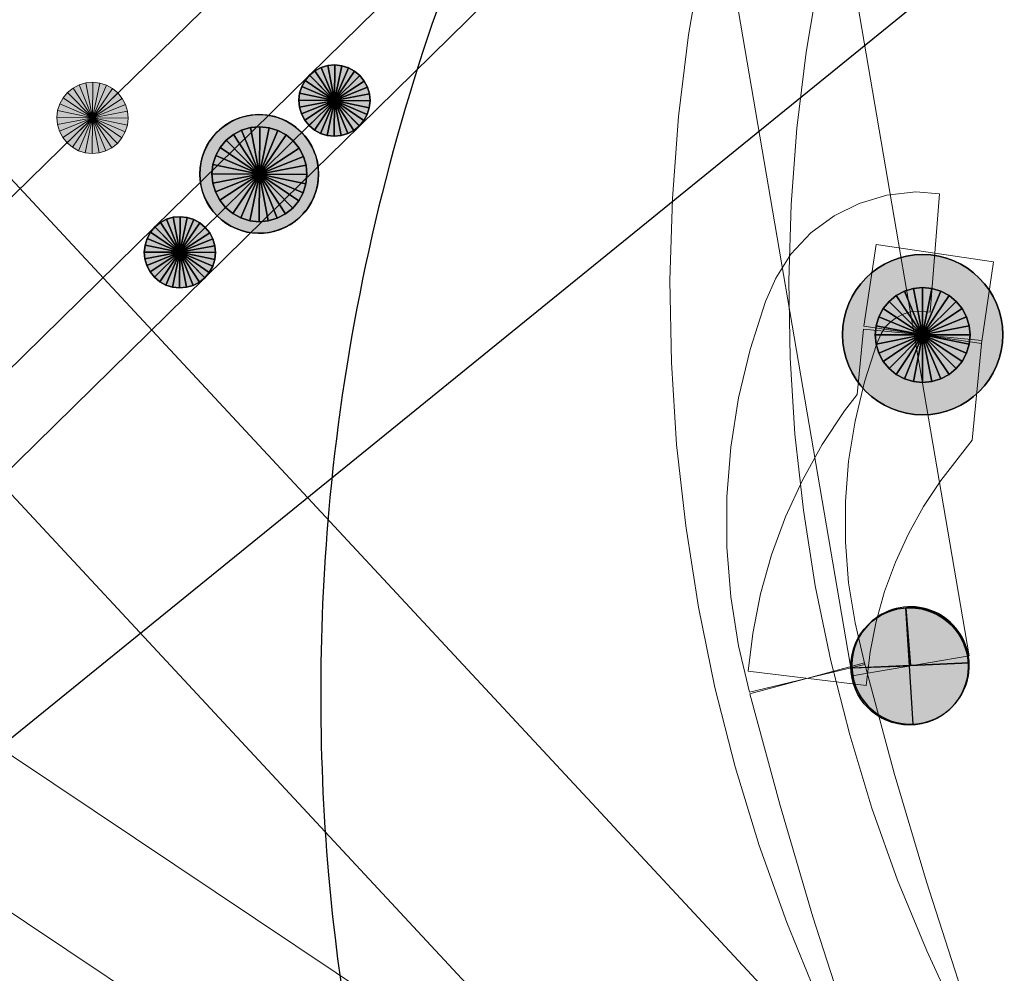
# Model space of a CAD drawing. Header units: metres. Extents: x 2695560 to 2696939, y 1260491 to 1262050.
# Tile 501 of 656: x 2695864.69 to 2695868.83, y 1261129.94 to 1261133.96. Entities that reach past the tile are written whole.
import ezdxf

# ---------------------------------------------------------------- set-up
doc = ezdxf.new("R2010")
doc.units = ezdxf.units.M
doc.linetypes.add('AUSGEZOGEN', pattern=[0])
for name, color, linetype in [('XR$1$AV_Linien (BB)', 7, 'AUSGEZOGEN'), ('XR$1$EW_LK_Bauwerk', 1, 'AUSGEZOGEN'), ('XR$1$EW_LK_Knoten', 1, 'AUSGEZOGEN'), ('XR$1$GA_LK_Siphon', 32, 'AUSGEZOGEN'), ('XR$1$Liegenschaftsgrenzen', 7, 'AUSGEZOGEN'), ('XR$1$PFEW', 255, 'AUSGEZOGEN'), ('XR$1$PFGA', 255, 'AUSGEZOGEN'), ('XR$1$RAEW', 8, 'AUSGEZOGEN')]:
    doc.layers.add(name, color=color, linetype=linetype)
for name, color, linetype, lineweight in [('XR$2$ELE-Flaeche-oberirdisch', 1, 'AUSGEZOGEN', 18), ('XR$2$ELE-LinieFlaeche-genau', 1, 'AUSGEZOGEN', 18), ('XR$2$ELE-Punkt', 1, 'AUSGEZOGEN', 18), ('XR$2$GAS-LinieFlaeche-genau', 12, 'AUSGEZOGEN', 18), ('XR$2$GAS-Punkt', 12, 'AUSGEZOGEN', 18), ('XR$2$KOM-LinieFlaeche-U-genau', 91, 'AUSGEZOGEN', 18), ('XR$2$WAS-Linie-genau', 5, 'AUSGEZOGEN', 18), ('XR$2$WAS-Punkt', 5, 'AUSGEZOGEN', 18)]:
    doc.layers.add(name, color=color, linetype=linetype, lineweight=lineweight)

# ---------------------------------------------------------------- blocks, each defined once
blk = doc.blocks.new('COMPLEXOBJECT_662')
at = {"layer": 'XR$1$AV_Linien (BB)', "color": 7, "linetype": 'AUSGEZOGEN', "transparency": 33554687}
blk.add_arc((5873.6948, 11131.3079), 8.7123, 148.4923, 174.54553, dxfattribs=at)
blk = doc.blocks.new('COMPLEXOBJECT_695')
at = {"layer": 'XR$1$AV_Linien (BB)', "color": 7, "linetype": 'AUSGEZOGEN', "transparency": 33554687}
for centre, radius, start, end in [((5873.7677, 11131.3085), 8.7848, 174.59469, 184.97262), ((5873.6855, 11131.3084), 8.7028, 185.01931, 222.09836)]:
    blk.add_arc(centre, radius, start, end, dxfattribs=at)
blk = doc.blocks.new('BGA15')
at = {"layer": 'XR$1$PFGA', "transparency": 33554687}
blk.add_hatch(color=7, dxfattribs=at).paths.add_polyline_path([(0.5, 0), (0.4898, 0.1006), (0.4595, 0.1972), (0.4104, 0.2856), (0.3445, 0.3624), (0.2645, 0.4243), (0.1737, 0.4689), (0.0757, 0.4942), (-0.0253, 0.4994), (-0.1253, 0.484), (-0.2202, 0.4489), (-0.3061, 0.3954), (-0.3794, 0.3257), (-0.4372, 0.2427), (-0.4771, 0.1497), (-0.4974, 0.0506), (-0.4974, -0.0506), (-0.4771, -0.1497), (-0.4372, -0.2427), (-0.3794, -0.3257), (-0.3061, -0.3954), (-0.2202, -0.4489), (-0.1253, -0.484), (-0.0253, -0.4994), (0.0757, -0.4942), (0.1737, -0.4689), (0.2645, -0.4243), (0.3445, -0.3624), (0.4104, -0.2856), (0.4595, -0.1972), (0.4898, -0.1006)])
at = {"color": 32, "transparency": 33554687}
for start, end in [(91.19481, 268.80519), (268.80519, 91.19481)]:
    blk.add_arc((0, 0), 0.5, start, end, dxfattribs=at)
at = {"layer": 'XR$1$PFGA', "transparency": 33554687}
blk.add_circle((0, 0), 0.5, dxfattribs=at)
blk = doc.blocks.new('BEWLP2597')
at = {"layer": 'XR$1$PFEW', "transparency": 33554687}
blk.add_hatch(color=7, dxfattribs=at).paths.add_polyline_path([(-0.5, 0), (-0.4974, -0.0506), (-0.4898, -0.1006), (-0.4771, -0.1497), (-0.4595, -0.1972), (-0.4372, -0.2427), (-0.4104, -0.2856), (-0.3794, -0.3257), (-0.3445, -0.3624), (-0.3061, -0.3954), (-0.2645, -0.4243), (-0.2202, -0.4489), (-0.1737, -0.4689), (-0.1253, -0.484), (-0.0757, -0.4942), (-0.0253, -0.4994), (0.0253, -0.4994), (0.0757, -0.4942), (0.1253, -0.484), (0.1737, -0.4689), (0.2202, -0.4489), (0.2645, -0.4243), (0.3061, -0.3954), (0.3445, -0.3624), (0.3794, -0.3257), (0.4104, -0.2856), (0.4372, -0.2427), (0.4595, -0.1972), (0.4771, -0.1497), (0.4898, -0.1006), (0.4974, -0.0506), (0.5, 0), (0.4974, 0.0506), (0.4898, 0.1006), (0.4771, 0.1497), (0.4595, 0.1972), (0.4372, 0.2427), (0.4104, 0.2856), (0.3794, 0.3257), (0.3445, 0.3624), (0.3061, 0.3954), (0.2645, 0.4243), (0.2202, 0.4489), (0.1737, 0.4689), (0.1253, 0.484), (0.0757, 0.4942), (0.0253, 0.4994), (-0.0253, 0.4994), (-0.0757, 0.4942), (-0.1253, 0.484), (-0.1737, 0.4689), (-0.2202, 0.4489), (-0.2645, 0.4243), (-0.3061, 0.3954), (-0.3445, 0.3624), (-0.3794, 0.3257), (-0.4104, 0.2856), (-0.4372, 0.2427), (-0.4595, 0.1972), (-0.4771, 0.1497), (-0.4898, 0.1006), (-0.4974, 0.0506)])
at = {"color": 1, "transparency": 33554687}
for start, end in [(90, 180), (0, 90), (180, 270), (270, 0)]:
    blk.add_arc((0, 0), 0.5, start, end, dxfattribs=at)
at = {"layer": 'XR$1$PFEW', "transparency": 33554687}
blk.add_circle((0, 0), 0.5, dxfattribs=at)
blk = doc.blocks.new('BEWLP2561')
at = {"layer": 'XR$1$PFEW', "transparency": 33554687}
blk.add_hatch(color=7, dxfattribs=at).paths.add_polyline_path([(0.4883, -0.0001), (0.4781, 0.1006), (0.4478, 0.1971), (0.3987, 0.2856), (0.3328, 0.3623), (0.2528, 0.4243), (0.162, 0.4688), (0.064, 0.4942), (-0.037, 0.4993), (-0.137, 0.484), (-0.2319, 0.4488), (-0.3177, 0.3953), (-0.3911, 0.3256), (-0.4489, 0.2426), (-0.4888, 0.1496), (-0.5091, 0.0505), (-0.5091, -0.0506), (-0.4888, -0.1497), (-0.4489, -0.2427), (-0.3911, -0.3258), (-0.3177, -0.3955), (-0.2319, -0.449), (-0.137, -0.4841), (-0.037, -0.4994), (0.064, -0.4943), (0.162, -0.4689), (0.2528, -0.4244), (0.3328, -0.3625), (0.3987, -0.2857), (0.4478, -0.1972), (0.4781, -0.1007)])
at = {"layer": 'XR$1$RAEW', "transparency": 33554687}
for points in [[(0.3059, 0.3861), (0.0004, -0.0001), (0.3807, -0.3249), (0.3965, -0.3047), (0.4114, -0.2837), (0.4251, -0.262), (0.4377, -0.2396), (0.4491, -0.2166), (0.4593, -0.193), (0.4683, -0.1689), (0.476, -0.1444), (0.4825, -0.1196), (0.4877, -0.0944), (0.4916, -0.069), (0.4942, -0.0435), (0.4955, -0.0178), (0.4954, 0.0079), (0.494, 0.0335), (0.4914, 0.0591), (0.4874, 0.0845), (0.4821, 0.1096), (0.4755, 0.1344), (0.4677, 0.1589), (0.4586, 0.1829), (0.4483, 0.2064), (0.4367, 0.2294), (0.4241, 0.2518), (0.4103, 0.2734), (0.3954, 0.2944), (0.3794, 0.3145), (0.3625, 0.3338), (0.3445, 0.3522), (0.3257, 0.3696)], [(-0.3245, -0.3803), (-0.0093, 0.0029), (-0.3799, 0.3248), (-0.3959, 0.3051), (-0.4109, 0.2846), (-0.4248, 0.2634), (-0.4376, 0.2416), (-0.4492, 0.2191), (-0.4598, 0.196), (-0.4691, 0.1725), (-0.4773, 0.1485), (-0.4842, 0.1241), (-0.4898, 0.0994), (-0.4943, 0.0744), (-0.4974, 0.0493), (-0.4993, 0.024), (-0.4998, -0.0013), (-0.4991, -0.0266), (-0.4971, -0.0519), (-0.4939, -0.077), (-0.4893, -0.102), (-0.4836, -0.1266), (-0.4765, -0.151), (-0.4683, -0.1749), (-0.4588, -0.1984), (-0.4482, -0.2214), (-0.4364, -0.2439), (-0.4235, -0.2657), (-0.4095, -0.2868), (-0.3944, -0.3072), (-0.3783, -0.3268), (-0.3613, -0.3455), (-0.3433, -0.3634)]]:
    blk.add_hatch(color=1, dxfattribs=at).paths.add_polyline_path(points)
at = {"color": 1, "transparency": 33554687}
for p, q in [((-0.3245, -0.3803), (0.3059, 0.3861)), ((0.3807, -0.3249), (-0.3799, 0.3248))]:
    blk.add_line(p, q, dxfattribs=at)
for start, end in [(91.38095, 268.61905), (268.61905, 91.38095)]:
    blk.add_arc((0.0004, -0.0001), 0.5001, start, end, dxfattribs=at)
at = {"layer": 'XR$1$PFEW', "transparency": 33554687}
blk.add_circle((-0.0117, -0.0001, -0.993), 0.5, dxfattribs=at)
at = {"layer": 'XR$1$RAEW', "color": 1, "transparency": 33554687}
for points in [[(0.3059, 0.3861), (0.0004, -0.0001), (0.3807, -0.3249)], [(-0.3245, -0.3803), (-0.0093, 0.0029), (-0.3799, 0.3248)]]:
    blk.add_lwpolyline(points, dxfattribs=at)
for centre, start, end in [((-0.0044, -0.0059), 320.36586, 51.63478), ((0.0002, -0.0001), 139.48209, 229.51105)]:
    blk.add_arc(centre, 0.5, start, end, dxfattribs=at)
blk = doc.blocks.new('GAS-SIPHON')
at = {"layer": 'XR$2$GAS-Punkt', "linetype": 'AUSGEZOGEN', "lineweight": 25, "transparency": 33554687}
for p, q in [((0, 200, 2500), (0, 350, 2500)), ((0, -200, 2500), (0, -350, 2500))]:
    blk.add_line(p, q, dxfattribs=at)
for points in [[(-111.1, 166.3, 2500), (0, 0, 2500), (-141.4, 141.4, 2500)], [(-111.1, 166.3), (0, 0), (-141.4, 141.4)], [(-111.1, 166.3, 2500), (-111.1, 166.3), (-141.4, 141.4), (-141.4, 141.4, 2500)], [(-76.5, 184.8, 2500), (0, 0, 2500), (-111.1, 166.3, 2500)], [(-76.5, 184.8), (0, 0), (-111.1, 166.3)], [(-76.5, 184.8, 2500), (-76.5, 184.8), (-111.1, 166.3), (-111.1, 166.3, 2500)], [(-39, 196.2, 2500), (0, 0, 2500), (-76.5, 184.8, 2500)], [(-39, 196.2), (0, 0), (-76.5, 184.8)], [(-39, 196.2, 2500), (-39, 196.2), (-76.5, 184.8), (-76.5, 184.8, 2500)], [(0, 200, 2500), (0, 0, 2500), (-39, 196.2, 2500)], [(0, 200), (0, 0), (-39, 196.2)], [(0, 200, 2500), (0, 200), (-39, 196.2), (-39, 196.2, 2500)], [(39, 196.2, 2500), (0, 0, 2500), (0, 200, 2500)], [(39, 196.2), (0, 0), (0, 200)], [(39, 196.2, 2500), (39, 196.2), (0, 200), (0, 200, 2500)], [(76.5, 184.8, 2500), (0, 0, 2500), (39, 196.2, 2500)], [(76.5, 184.8), (0, 0), (39, 196.2)], [(111.1, 166.3, 2500), (0, 0, 2500), (76.5, 184.8, 2500)], [(111.1, 166.3), (0, 0), (76.5, 184.8)], [(141.4, 141.4, 2500), (0, 0, 2500), (111.1, 166.3, 2500)], [(141.4, 141.4), (0, 0), (111.1, 166.3)], [(76.5, 184.8, 2500), (76.5, 184.8), (39, 196.2), (39, 196.2, 2500)], [(111.1, 166.3, 2500), (111.1, 166.3), (76.5, 184.8), (76.5, 184.8, 2500)], [(141.4, 141.4, 2500), (141.4, 141.4), (111.1, 166.3), (111.1, 166.3, 2500)], [(-141.4, 141.4, 2500), (0, 0, 2500), (-166.3, 111.1, 2500)], [(-141.4, 141.4), (0, 0), (-166.3, 111.1)], [(-141.4, 141.4, 2500), (-141.4, 141.4), (-166.3, 111.1), (-166.3, 111.1, 2500)], [(166.3, 111.1, 2500), (0, 0, 2500), (141.4, 141.4, 2500)], [(166.3, 111.1), (0, 0), (141.4, 141.4)], [(166.3, 111.1, 2500), (166.3, 111.1), (141.4, 141.4), (141.4, 141.4, 2500)], [(-166.3, 111.1, 2500), (0, 0, 2500), (-184.8, 76.5, 2500)], [(-166.3, 111.1), (0, 0), (-184.8, 76.5)], [(-166.3, 111.1, 2500), (-166.3, 111.1), (-184.8, 76.5), (-184.8, 76.5, 2500)], [(184.8, 76.5, 2500), (0, 0, 2500), (166.3, 111.1, 2500)], [(184.8, 76.5), (0, 0), (166.3, 111.1)], [(184.8, 76.5, 2500), (184.8, 76.5), (166.3, 111.1), (166.3, 111.1, 2500)], [(-184.8, 76.5, 2500), (0, 0, 2500), (-196.2, 39, 2500)], [(-184.8, 76.5), (0, 0), (-196.2, 39)], [(-184.8, 76.5, 2500), (-184.8, 76.5), (-196.2, 39), (-196.2, 39, 2500)], [(196.2, 39, 2500), (0, 0, 2500), (184.8, 76.5, 2500)], [(196.2, 39), (0, 0), (184.8, 76.5)], [(196.2, 39, 2500), (196.2, 39), (184.8, 76.5), (184.8, 76.5, 2500)], [(-196.2, 39, 2500), (0, 0, 2500), (-200, 0, 2500)], [(-196.2, 39), (0, 0), (-200, 0)], [(-196.2, 39, 2500), (-196.2, 39), (-200, 0), (-200, 0, 2500)], [(-200, 0, 2500), (0, 0, 2500), (-196.2, -39, 2500)], [(-200, 0), (0, 0), (-196.2, -39)], [(-196.2, -39, 2500), (0, 0, 2500), (-184.8, -76.5, 2500)], [(-196.2, -39), (0, 0), (-184.8, -76.5)], [(-184.8, -76.5, 2500), (0, 0, 2500), (-166.3, -111.1, 2500)], [(-184.8, -76.5), (0, 0), (-166.3, -111.1)], [(-166.3, -111.1, 2500), (0, 0, 2500), (-141.4, -141.4, 2500)], [(-166.3, -111.1), (0, 0), (-141.4, -141.4)], [(-141.4, -141.4, 2500), (0, 0, 2500), (-111.1, -166.3, 2500)], [(-141.4, -141.4), (0, 0), (-111.1, -166.3)], [(-111.1, -166.3, 2500), (0, 0, 2500), (-76.5, -184.8, 2500)], [(-111.1, -166.3), (0, 0), (-76.5, -184.8)], [(-76.5, -184.8, 2500), (0, 0, 2500), (-39, -196.2, 2500)], [(-76.5, -184.8), (0, 0), (-39, -196.2)], [(-39, -196.2, 2500), (0, 0, 2500), (0, -200, 2500)], [(-39, -196.2), (0, 0), (0, -200)], [(200, 0, 2500), (0, 0, 2500), (196.2, 39, 2500)], [(200, 0), (0, 0), (196.2, 39)], [(0, -200, 2500), (0, 0, 2500), (39, -196.2, 2500)], [(39, -196.2, 2500), (0, 0, 2500), (76.5, -184.8, 2500)], [(76.5, -184.8, 2500), (0, 0, 2500), (111.1, -166.3, 2500)], [(111.1, -166.3, 2500), (0, 0, 2500), (141.4, -141.4, 2500)], [(141.4, -141.4, 2500), (0, 0, 2500), (166.3, -111.1, 2500)], [(166.3, -111.1, 2500), (0, 0, 2500), (184.8, -76.5, 2500)], [(184.8, -76.5, 2500), (0, 0, 2500), (196.2, -39, 2500)], [(196.2, -39, 2500), (0, 0, 2500), (200, 0, 2500)], [(0, -200), (0, 0), (39, -196.2)], [(39, -196.2), (0, 0), (76.5, -184.8)], [(76.5, -184.8), (0, 0), (111.1, -166.3)], [(111.1, -166.3), (0, 0), (141.4, -141.4)], [(141.4, -141.4), (0, 0), (166.3, -111.1)], [(166.3, -111.1), (0, 0), (184.8, -76.5)], [(184.8, -76.5), (0, 0), (196.2, -39)], [(196.2, -39), (0, 0), (200, 0)], [(200, 0, 2500), (200, 0), (196.2, 39), (196.2, 39, 2500)], [(-200, 0, 2500), (-200, 0), (-196.2, -39), (-196.2, -39, 2500)], [(-196.2, -39, 2500), (-196.2, -39), (-184.8, -76.5), (-184.8, -76.5, 2500)], [(184.8, -76.5, 2500), (184.8, -76.5), (196.2, -39), (196.2, -39, 2500)], [(196.2, -39, 2500), (196.2, -39), (200, 0), (200, 0, 2500)], [(-184.8, -76.5, 2500), (-184.8, -76.5), (-166.3, -111.1), (-166.3, -111.1, 2500)], [(166.3, -111.1, 2500), (166.3, -111.1), (184.8, -76.5), (184.8, -76.5, 2500)], [(-166.3, -111.1, 2500), (-166.3, -111.1), (-141.4, -141.4), (-141.4, -141.4, 2500)], [(141.4, -141.4, 2500), (141.4, -141.4), (166.3, -111.1), (166.3, -111.1, 2500)], [(-141.4, -141.4, 2500), (-141.4, -141.4), (-111.1, -166.3), (-111.1, -166.3, 2500)], [(111.1, -166.3, 2500), (111.1, -166.3), (141.4, -141.4), (141.4, -141.4, 2500)], [(-111.1, -166.3, 2500), (-111.1, -166.3), (-76.5, -184.8), (-76.5, -184.8, 2500)], [(-76.5, -184.8, 2500), (-76.5, -184.8), (-39, -196.2), (-39, -196.2, 2500)], [(-39, -196.2, 2500), (-39, -196.2), (0, -200), (0, -200, 2500)], [(0, -200, 2500), (0, -200), (39, -196.2), (39, -196.2, 2500)], [(39, -196.2, 2500), (39, -196.2), (76.5, -184.8), (76.5, -184.8, 2500)], [(76.5, -184.8, 2500), (76.5, -184.8), (111.1, -166.3), (111.1, -166.3, 2500)]]:
    blk.add_3dface(points, dxfattribs=at)
blk = doc.blocks.new('GAS-BOGEN_VERTIKAL')
at = {"layer": 'XR$2$GAS-Punkt', "linetype": 'AUSGEZOGEN', "true_color": 0xc50000, "transparency": 33554687}
blk.add_hatch(color=12, dxfattribs=at).paths.add_polyline_path([(0, -150), (15.2, -149.2), (30.2, -146.9), (44.9, -143.1), (59.2, -137.8), (72.8, -131.2), (85.7, -123.1), (97.7, -113.8), (108.7, -103.3), (118.6, -91.8), (127.3, -79.3), (134.7, -66.1), (140.7, -52.1), (145.2, -37.6), (148.3, -22.7), (149.8, -7.6), (149.8, 7.6), (148.3, 22.7), (145.2, 37.6), (140.7, 52.1), (134.7, 66.1), (127.3, 79.3), (118.6, 91.8), (108.7, 103.3), (97.7, 113.8), (85.7, 123.1), (72.8, 131.2), (59.2, 137.8), (44.9, 143.1), (30.2, 146.9), (15.2, 149.2), (0, 150), (-15.2, 149.2), (-30.2, 146.9), (-44.9, 143.1), (-59.2, 137.8), (-72.8, 131.2), (-85.7, 123.1), (-97.7, 113.8), (-108.7, 103.3), (-118.6, 91.8), (-127.3, 79.3), (-134.7, 66.1), (-140.7, 52.1), (-145.2, 37.6), (-148.3, 22.7), (-149.8, 7.6), (-149.8, -7.6), (-148.3, -22.7), (-145.2, -37.6), (-140.7, -52.1), (-134.7, -66.1), (-127.3, -79.3), (-118.6, -91.8), (-108.7, -103.3), (-97.7, -113.8), (-85.7, -123.1), (-72.8, -131.2), (-59.2, -137.8), (-44.9, -143.1), (-30.2, -146.9), (-15.2, -149.2)])
at = {"layer": 'XR$2$GAS-Punkt', "linetype": 'AUSGEZOGEN', "lineweight": 25, "transparency": 33554687}
for points in [[(-83.3, 124.7, 2500), (0, 0, 2500), (-106.1, 106.1, 2500)], [(-83.3, 124.7), (0, 0), (-106.1, 106.1)], [(-83.3, 124.7, 2500), (-83.3, 124.7), (-106.1, 106.1), (-106.1, 106.1, 2500)], [(-57.4, 138.6, 2500), (0, 0, 2500), (-83.3, 124.7, 2500)], [(-57.4, 138.6), (0, 0), (-83.3, 124.7)], [(-57.4, 138.6, 2500), (-57.4, 138.6), (-83.3, 124.7), (-83.3, 124.7, 2500)], [(-29.3, 147.1, 2500), (0, 0, 2500), (-57.4, 138.6, 2500)], [(-29.3, 147.1), (0, 0), (-57.4, 138.6)], [(-29.3, 147.1, 2500), (-29.3, 147.1), (-57.4, 138.6), (-57.4, 138.6, 2500)], [(0, 150, 2500), (0, 0, 2500), (-29.3, 147.1, 2500)], [(0, 150), (0, 0), (-29.3, 147.1)], [(0, 150, 2500), (0, 150), (-29.3, 147.1), (-29.3, 147.1, 2500)], [(29.3, 147.1, 2500), (0, 0, 2500), (0, 150, 2500)], [(29.3, 147.1), (0, 0), (0, 150)], [(29.3, 147.1, 2500), (29.3, 147.1), (0, 150), (0, 150, 2500)], [(57.4, 138.6, 2500), (0, 0, 2500), (29.3, 147.1, 2500)], [(57.4, 138.6), (0, 0), (29.3, 147.1)], [(83.3, 124.7, 2500), (0, 0, 2500), (57.4, 138.6, 2500)], [(83.3, 124.7), (0, 0), (57.4, 138.6)], [(106.1, 106.1, 2500), (0, 0, 2500), (83.3, 124.7, 2500)], [(106.1, 106.1), (0, 0), (83.3, 124.7)], [(57.4, 138.6, 2500), (57.4, 138.6), (29.3, 147.1), (29.3, 147.1, 2500)], [(83.3, 124.7, 2500), (83.3, 124.7), (57.4, 138.6), (57.4, 138.6, 2500)], [(106.1, 106.1, 2500), (106.1, 106.1), (83.3, 124.7), (83.3, 124.7, 2500)], [(-124.7, 83.3, 2500), (0, 0, 2500), (-138.6, 57.4, 2500)], [(-124.7, 83.3), (0, 0), (-138.6, 57.4)], [(-124.7, 83.3, 2500), (-124.7, 83.3), (-138.6, 57.4), (-138.6, 57.4, 2500)], [(-106.1, 106.1, 2500), (0, 0, 2500), (-124.7, 83.3, 2500)], [(-106.1, 106.1), (0, 0), (-124.7, 83.3)], [(-106.1, 106.1, 2500), (-106.1, 106.1), (-124.7, 83.3), (-124.7, 83.3, 2500)], [(124.7, 83.3, 2500), (0, 0, 2500), (106.1, 106.1, 2500)], [(124.7, 83.3), (0, 0), (106.1, 106.1)], [(138.6, 57.4, 2500), (0, 0, 2500), (124.7, 83.3, 2500)], [(138.6, 57.4), (0, 0), (124.7, 83.3)], [(124.7, 83.3, 2500), (124.7, 83.3), (106.1, 106.1), (106.1, 106.1, 2500)], [(138.6, 57.4, 2500), (138.6, 57.4), (124.7, 83.3), (124.7, 83.3, 2500)], [(-138.6, 57.4, 2500), (0, 0, 2500), (-147.1, 29.3, 2500)], [(-138.6, 57.4), (0, 0), (-147.1, 29.3)], [(-138.6, 57.4, 2500), (-138.6, 57.4), (-147.1, 29.3), (-147.1, 29.3, 2500)], [(147.1, 29.3, 2500), (0, 0, 2500), (138.6, 57.4, 2500)], [(147.1, 29.3), (0, 0), (138.6, 57.4)], [(147.1, 29.3, 2500), (147.1, 29.3), (138.6, 57.4), (138.6, 57.4, 2500)], [(-147.1, 29.3, 2500), (0, 0, 2500), (-150, 0, 2500)], [(-147.1, 29.3), (0, 0), (-150, 0)], [(-147.1, 29.3, 2500), (-147.1, 29.3), (-150, 0), (-150, 0, 2500)], [(-150, 0, 2500), (0, 0, 2500), (-147.1, -29.3, 2500)], [(-150, 0), (0, 0), (-147.1, -29.3)], [(-147.1, -29.3, 2500), (0, 0, 2500), (-138.6, -57.4, 2500)], [(-147.1, -29.3), (0, 0), (-138.6, -57.4)], [(-138.6, -57.4, 2500), (0, 0, 2500), (-124.7, -83.3, 2500)], [(-138.6, -57.4), (0, 0), (-124.7, -83.3)], [(-124.7, -83.3, 2500), (0, 0, 2500), (-106.1, -106.1, 2500)], [(-124.7, -83.3), (0, 0), (-106.1, -106.1)], [(-106.1, -106.1, 2500), (0, 0, 2500), (-83.3, -124.7, 2500)], [(-106.1, -106.1), (0, 0), (-83.3, -124.7)], [(-83.3, -124.7, 2500), (0, 0, 2500), (-57.4, -138.6, 2500)], [(-83.3, -124.7), (0, 0), (-57.4, -138.6)], [(-57.4, -138.6, 2500), (0, 0, 2500), (-29.3, -147.1, 2500)], [(-57.4, -138.6), (0, 0), (-29.3, -147.1)], [(-29.3, -147.1, 2500), (0, 0, 2500), (0, -150, 2500)], [(-29.3, -147.1), (0, 0), (0, -150)], [(150, 0, 2500), (0, 0, 2500), (147.1, 29.3, 2500)], [(150, 0), (0, 0), (147.1, 29.3)], [(0, -150, 2500), (0, 0, 2500), (29.3, -147.1, 2500)], [(29.3, -147.1, 2500), (0, 0, 2500), (57.4, -138.6, 2500)], [(57.4, -138.6, 2500), (0, 0, 2500), (83.3, -124.7, 2500)], [(83.3, -124.7, 2500), (0, 0, 2500), (106.1, -106.1, 2500)], [(106.1, -106.1, 2500), (0, 0, 2500), (124.7, -83.3, 2500)], [(124.7, -83.3, 2500), (0, 0, 2500), (138.6, -57.4, 2500)], [(138.6, -57.4, 2500), (0, 0, 2500), (147.1, -29.3, 2500)], [(147.1, -29.3, 2500), (0, 0, 2500), (150, 0, 2500)], [(0, -150), (0, 0), (29.3, -147.1)], [(29.3, -147.1), (0, 0), (57.4, -138.6)], [(57.4, -138.6), (0, 0), (83.3, -124.7)], [(83.3, -124.7), (0, 0), (106.1, -106.1)], [(106.1, -106.1), (0, 0), (124.7, -83.3)], [(124.7, -83.3), (0, 0), (138.6, -57.4)], [(138.6, -57.4), (0, 0), (147.1, -29.3)], [(147.1, -29.3), (0, 0), (150, 0)], [(150, 0, 2500), (150, 0), (147.1, 29.3), (147.1, 29.3, 2500)], [(-150, 0, 2500), (-150, 0), (-147.1, -29.3), (-147.1, -29.3, 2500)], [(-147.1, -29.3, 2500), (-147.1, -29.3), (-138.6, -57.4), (-138.6, -57.4, 2500)], [(138.6, -57.4, 2500), (138.6, -57.4), (147.1, -29.3), (147.1, -29.3, 2500)], [(147.1, -29.3, 2500), (147.1, -29.3), (150, 0), (150, 0, 2500)], [(-138.6, -57.4, 2500), (-138.6, -57.4), (-124.7, -83.3), (-124.7, -83.3, 2500)], [(124.7, -83.3, 2500), (124.7, -83.3), (138.6, -57.4), (138.6, -57.4, 2500)], [(-124.7, -83.3, 2500), (-124.7, -83.3), (-106.1, -106.1), (-106.1, -106.1, 2500)], [(-106.1, -106.1, 2500), (-106.1, -106.1), (-83.3, -124.7), (-83.3, -124.7, 2500)], [(83.3, -124.7, 2500), (83.3, -124.7), (106.1, -106.1), (106.1, -106.1, 2500)], [(106.1, -106.1, 2500), (106.1, -106.1), (124.7, -83.3), (124.7, -83.3, 2500)], [(-83.3, -124.7, 2500), (-83.3, -124.7), (-57.4, -138.6), (-57.4, -138.6, 2500)], [(-57.4, -138.6, 2500), (-57.4, -138.6), (-29.3, -147.1), (-29.3, -147.1, 2500)], [(-29.3, -147.1, 2500), (-29.3, -147.1), (0, -150), (0, -150, 2500)], [(0, -150, 2500), (0, -150), (29.3, -147.1), (29.3, -147.1, 2500)], [(29.3, -147.1, 2500), (29.3, -147.1), (57.4, -138.6), (57.4, -138.6, 2500)], [(57.4, -138.6, 2500), (57.4, -138.6), (83.3, -124.7), (83.3, -124.7, 2500)]]:
    blk.add_3dface(points, dxfattribs=at)
blk = doc.blocks.new('ELE-TRAGWERK')
at = {"layer": 'XR$2$ELE-Punkt', "linetype": 'AUSGEZOGEN', "lineweight": 25, "transparency": 33554687}
blk.add_line((-141.4, -141.4, 2500), (141.4, 141.4, 2500), dxfattribs=at)
for points in [[(-111.1, 166.3, 2500), (0, 0, 2500), (-141.4, 141.4, 2500)], [(-111.1, 166.3), (0, 0), (-141.4, 141.4)], [(-111.1, 166.3, 2500), (-111.1, 166.3), (-141.4, 141.4), (-141.4, 141.4, 2500)], [(-76.5, 184.8, 2500), (0, 0, 2500), (-111.1, 166.3, 2500)], [(-76.5, 184.8), (0, 0), (-111.1, 166.3)], [(-76.5, 184.8, 2500), (-76.5, 184.8), (-111.1, 166.3), (-111.1, 166.3, 2500)], [(-39, 196.2, 2500), (0, 0, 2500), (-76.5, 184.8, 2500)], [(-39, 196.2), (0, 0), (-76.5, 184.8)], [(-39, 196.2, 2500), (-39, 196.2), (-76.5, 184.8), (-76.5, 184.8, 2500)], [(0, 200, 2500), (0, 0, 2500), (-39, 196.2, 2500)], [(0, 200), (0, 0), (-39, 196.2)], [(0, 200, 2500), (0, 200), (-39, 196.2), (-39, 196.2, 2500)], [(39, 196.2, 2500), (0, 0, 2500), (0, 200, 2500)], [(39, 196.2), (0, 0), (0, 200)], [(39, 196.2, 2500), (39, 196.2), (0, 200), (0, 200, 2500)], [(76.5, 184.8, 2500), (0, 0, 2500), (39, 196.2, 2500)], [(76.5, 184.8), (0, 0), (39, 196.2)], [(111.1, 166.3, 2500), (0, 0, 2500), (76.5, 184.8, 2500)], [(111.1, 166.3), (0, 0), (76.5, 184.8)], [(141.4, 141.4, 2500), (0, 0, 2500), (111.1, 166.3, 2500)], [(141.4, 141.4), (0, 0), (111.1, 166.3)], [(76.5, 184.8, 2500), (76.5, 184.8), (39, 196.2), (39, 196.2, 2500)], [(111.1, 166.3, 2500), (111.1, 166.3), (76.5, 184.8), (76.5, 184.8, 2500)], [(141.4, 141.4, 2500), (141.4, 141.4), (111.1, 166.3), (111.1, 166.3, 2500)], [(-141.4, 141.4, 2500), (0, 0, 2500), (-166.3, 111.1, 2500)], [(-141.4, 141.4), (0, 0), (-166.3, 111.1)], [(-141.4, 141.4, 2500), (-141.4, 141.4), (-166.3, 111.1), (-166.3, 111.1, 2500)], [(166.3, 111.1, 2500), (0, 0, 2500), (141.4, 141.4, 2500)], [(166.3, 111.1), (0, 0), (141.4, 141.4)], [(166.3, 111.1, 2500), (166.3, 111.1), (141.4, 141.4), (141.4, 141.4, 2500)], [(-166.3, 111.1, 2500), (0, 0, 2500), (-184.8, 76.5, 2500)], [(-166.3, 111.1), (0, 0), (-184.8, 76.5)], [(-166.3, 111.1, 2500), (-166.3, 111.1), (-184.8, 76.5), (-184.8, 76.5, 2500)], [(184.8, 76.5, 2500), (0, 0, 2500), (166.3, 111.1, 2500)], [(184.8, 76.5), (0, 0), (166.3, 111.1)], [(184.8, 76.5, 2500), (184.8, 76.5), (166.3, 111.1), (166.3, 111.1, 2500)], [(-184.8, 76.5, 2500), (0, 0, 2500), (-196.2, 39, 2500)], [(-184.8, 76.5), (0, 0), (-196.2, 39)], [(-184.8, 76.5, 2500), (-184.8, 76.5), (-196.2, 39), (-196.2, 39, 2500)], [(196.2, 39, 2500), (0, 0, 2500), (184.8, 76.5, 2500)], [(196.2, 39), (0, 0), (184.8, 76.5)], [(196.2, 39, 2500), (196.2, 39), (184.8, 76.5), (184.8, 76.5, 2500)], [(-196.2, 39, 2500), (0, 0, 2500), (-200, 0, 2500)], [(-196.2, 39), (0, 0), (-200, 0)], [(-196.2, 39, 2500), (-196.2, 39), (-200, 0), (-200, 0, 2500)], [(-200, 0, 2500), (0, 0, 2500), (-196.2, -39, 2500)], [(-200, 0), (0, 0), (-196.2, -39)], [(-196.2, -39, 2500), (0, 0, 2500), (-184.8, -76.5, 2500)], [(-196.2, -39), (0, 0), (-184.8, -76.5)], [(-184.8, -76.5, 2500), (0, 0, 2500), (-166.3, -111.1, 2500)], [(-184.8, -76.5), (0, 0), (-166.3, -111.1)], [(-166.3, -111.1, 2500), (0, 0, 2500), (-141.4, -141.4, 2500)], [(-166.3, -111.1), (0, 0), (-141.4, -141.4)], [(-141.4, -141.4, 2500), (0, 0, 2500), (-111.1, -166.3, 2500)], [(-141.4, -141.4), (0, 0), (-111.1, -166.3)], [(-111.1, -166.3, 2500), (0, 0, 2500), (-76.5, -184.8, 2500)], [(-111.1, -166.3), (0, 0), (-76.5, -184.8)], [(-76.5, -184.8, 2500), (0, 0, 2500), (-39, -196.2, 2500)], [(-76.5, -184.8), (0, 0), (-39, -196.2)], [(-39, -196.2, 2500), (0, 0, 2500), (0, -200, 2500)], [(-39, -196.2), (0, 0), (0, -200)], [(200, 0, 2500), (0, 0, 2500), (196.2, 39, 2500)], [(200, 0), (0, 0), (196.2, 39)], [(0, -200, 2500), (0, 0, 2500), (39, -196.2, 2500)], [(39, -196.2, 2500), (0, 0, 2500), (76.5, -184.8, 2500)], [(76.5, -184.8, 2500), (0, 0, 2500), (111.1, -166.3, 2500)], [(111.1, -166.3, 2500), (0, 0, 2500), (141.4, -141.4, 2500)], [(141.4, -141.4, 2500), (0, 0, 2500), (166.3, -111.1, 2500)], [(166.3, -111.1, 2500), (0, 0, 2500), (184.8, -76.5, 2500)], [(184.8, -76.5, 2500), (0, 0, 2500), (196.2, -39, 2500)], [(196.2, -39, 2500), (0, 0, 2500), (200, 0, 2500)], [(0, -200), (0, 0), (39, -196.2)], [(39, -196.2), (0, 0), (76.5, -184.8)], [(76.5, -184.8), (0, 0), (111.1, -166.3)], [(111.1, -166.3), (0, 0), (141.4, -141.4)], [(141.4, -141.4), (0, 0), (166.3, -111.1)], [(166.3, -111.1), (0, 0), (184.8, -76.5)], [(184.8, -76.5), (0, 0), (196.2, -39)], [(196.2, -39), (0, 0), (200, 0)], [(200, 0, 2500), (200, 0), (196.2, 39), (196.2, 39, 2500)], [(-200, 0, 2500), (-200, 0), (-196.2, -39), (-196.2, -39, 2500)], [(-196.2, -39, 2500), (-196.2, -39), (-184.8, -76.5), (-184.8, -76.5, 2500)], [(184.8, -76.5, 2500), (184.8, -76.5), (196.2, -39), (196.2, -39, 2500)], [(196.2, -39, 2500), (196.2, -39), (200, 0), (200, 0, 2500)], [(-184.8, -76.5, 2500), (-184.8, -76.5), (-166.3, -111.1), (-166.3, -111.1, 2500)], [(166.3, -111.1, 2500), (166.3, -111.1), (184.8, -76.5), (184.8, -76.5, 2500)], [(-166.3, -111.1, 2500), (-166.3, -111.1), (-141.4, -141.4), (-141.4, -141.4, 2500)], [(141.4, -141.4, 2500), (141.4, -141.4), (166.3, -111.1), (166.3, -111.1, 2500)], [(-141.4, -141.4, 2500), (-141.4, -141.4), (-111.1, -166.3), (-111.1, -166.3, 2500)], [(111.1, -166.3, 2500), (111.1, -166.3), (141.4, -141.4), (141.4, -141.4, 2500)], [(-111.1, -166.3, 2500), (-111.1, -166.3), (-76.5, -184.8), (-76.5, -184.8, 2500)], [(-76.5, -184.8, 2500), (-76.5, -184.8), (-39, -196.2), (-39, -196.2, 2500)], [(-39, -196.2, 2500), (-39, -196.2), (0, -200), (0, -200, 2500)], [(0, -200, 2500), (0, -200), (39, -196.2), (39, -196.2, 2500)], [(39, -196.2, 2500), (39, -196.2), (76.5, -184.8), (76.5, -184.8, 2500)], [(76.5, -184.8, 2500), (76.5, -184.8), (111.1, -166.3), (111.1, -166.3, 2500)]]:
    blk.add_3dface(points, dxfattribs=at)
blk = doc.blocks.new('WAS-BOGEN_VERTIKAL')
at = {"layer": 'XR$2$WAS-Punkt', "transparency": 33554687}
blk.add_hatch(color=5, dxfattribs=at).paths.add_polyline_path([(0, -150), (15.2, -149.2), (30.2, -146.9), (44.9, -143.1), (59.2, -137.8), (72.8, -131.2), (85.7, -123.1), (97.7, -113.8), (108.7, -103.3), (118.6, -91.8), (127.3, -79.3), (134.7, -66.1), (140.7, -52.1), (145.2, -37.6), (148.3, -22.7), (149.8, -7.6), (149.8, 7.6), (148.3, 22.7), (145.2, 37.6), (140.7, 52.1), (134.7, 66.1), (127.3, 79.3), (118.6, 91.8), (108.7, 103.3), (97.7, 113.8), (85.7, 123.1), (72.8, 131.2), (59.2, 137.8), (44.9, 143.1), (30.2, 146.9), (15.2, 149.2), (0, 150), (-15.2, 149.2), (-30.2, 146.9), (-44.9, 143.1), (-59.2, 137.8), (-72.8, 131.2), (-85.7, 123.1), (-97.7, 113.8), (-108.7, 103.3), (-118.6, 91.8), (-127.3, 79.3), (-134.7, 66.1), (-140.7, 52.1), (-145.2, 37.6), (-148.3, 22.7), (-149.8, 7.6), (-149.8, -7.6), (-148.3, -22.7), (-145.2, -37.6), (-140.7, -52.1), (-134.7, -66.1), (-127.3, -79.3), (-118.6, -91.8), (-108.7, -103.3), (-97.7, -113.8), (-85.7, -123.1), (-72.8, -131.2), (-59.2, -137.8), (-44.9, -143.1), (-30.2, -146.9), (-15.2, -149.2)])
at = {"layer": 'XR$2$WAS-Punkt', "lineweight": 13, "transparency": 33554687}
for points in [[(-83.3, 124.7, 2500), (0, 0, 2500), (-106.1, 106.1, 2500)], [(-83.3, 124.7), (0, 0), (-106.1, 106.1)], [(-83.3, 124.7, 2500), (-83.3, 124.7), (-106.1, 106.1), (-106.1, 106.1, 2500)], [(-57.4, 138.6, 2500), (0, 0, 2500), (-83.3, 124.7, 2500)], [(-57.4, 138.6), (0, 0), (-83.3, 124.7)], [(-57.4, 138.6, 2500), (-57.4, 138.6), (-83.3, 124.7), (-83.3, 124.7, 2500)], [(-29.3, 147.1, 2500), (0, 0, 2500), (-57.4, 138.6, 2500)], [(-29.3, 147.1), (0, 0), (-57.4, 138.6)], [(-29.3, 147.1, 2500), (-29.3, 147.1), (-57.4, 138.6), (-57.4, 138.6, 2500)], [(0, 150, 2500), (0, 0, 2500), (-29.3, 147.1, 2500)], [(0, 150), (0, 0), (-29.3, 147.1)], [(0, 150, 2500), (0, 150), (-29.3, 147.1), (-29.3, 147.1, 2500)], [(29.3, 147.1, 2500), (0, 0, 2500), (0, 150, 2500)], [(29.3, 147.1), (0, 0), (0, 150)], [(29.3, 147.1, 2500), (29.3, 147.1), (0, 150), (0, 150, 2500)], [(57.4, 138.6, 2500), (0, 0, 2500), (29.3, 147.1, 2500)], [(57.4, 138.6), (0, 0), (29.3, 147.1)], [(83.3, 124.7, 2500), (0, 0, 2500), (57.4, 138.6, 2500)], [(83.3, 124.7), (0, 0), (57.4, 138.6)], [(106.1, 106.1, 2500), (0, 0, 2500), (83.3, 124.7, 2500)], [(106.1, 106.1), (0, 0), (83.3, 124.7)], [(57.4, 138.6, 2500), (57.4, 138.6), (29.3, 147.1), (29.3, 147.1, 2500)], [(83.3, 124.7, 2500), (83.3, 124.7), (57.4, 138.6), (57.4, 138.6, 2500)], [(106.1, 106.1, 2500), (106.1, 106.1), (83.3, 124.7), (83.3, 124.7, 2500)], [(-124.7, 83.3, 2500), (0, 0, 2500), (-138.6, 57.4, 2500)], [(-124.7, 83.3), (0, 0), (-138.6, 57.4)], [(-124.7, 83.3, 2500), (-124.7, 83.3), (-138.6, 57.4), (-138.6, 57.4, 2500)], [(-106.1, 106.1, 2500), (0, 0, 2500), (-124.7, 83.3, 2500)], [(-106.1, 106.1), (0, 0), (-124.7, 83.3)], [(-106.1, 106.1, 2500), (-106.1, 106.1), (-124.7, 83.3), (-124.7, 83.3, 2500)], [(124.7, 83.3, 2500), (0, 0, 2500), (106.1, 106.1, 2500)], [(124.7, 83.3), (0, 0), (106.1, 106.1)], [(138.6, 57.4, 2500), (0, 0, 2500), (124.7, 83.3, 2500)], [(138.6, 57.4), (0, 0), (124.7, 83.3)], [(124.7, 83.3, 2500), (124.7, 83.3), (106.1, 106.1), (106.1, 106.1, 2500)], [(138.6, 57.4, 2500), (138.6, 57.4), (124.7, 83.3), (124.7, 83.3, 2500)], [(-138.6, 57.4, 2500), (0, 0, 2500), (-147.1, 29.3, 2500)], [(-138.6, 57.4), (0, 0), (-147.1, 29.3)], [(-138.6, 57.4, 2500), (-138.6, 57.4), (-147.1, 29.3), (-147.1, 29.3, 2500)], [(147.1, 29.3, 2500), (0, 0, 2500), (138.6, 57.4, 2500)], [(147.1, 29.3), (0, 0), (138.6, 57.4)], [(147.1, 29.3, 2500), (147.1, 29.3), (138.6, 57.4), (138.6, 57.4, 2500)], [(-147.1, 29.3, 2500), (0, 0, 2500), (-150, 0, 2500)], [(-147.1, 29.3), (0, 0), (-150, 0)], [(-147.1, 29.3, 2500), (-147.1, 29.3), (-150, 0), (-150, 0, 2500)], [(-150, 0, 2500), (0, 0, 2500), (-147.1, -29.3, 2500)], [(-150, 0), (0, 0), (-147.1, -29.3)], [(-147.1, -29.3, 2500), (0, 0, 2500), (-138.6, -57.4, 2500)], [(-147.1, -29.3), (0, 0), (-138.6, -57.4)], [(-138.6, -57.4, 2500), (0, 0, 2500), (-124.7, -83.3, 2500)], [(-138.6, -57.4), (0, 0), (-124.7, -83.3)], [(-124.7, -83.3, 2500), (0, 0, 2500), (-106.1, -106.1, 2500)], [(-124.7, -83.3), (0, 0), (-106.1, -106.1)], [(-106.1, -106.1, 2500), (0, 0, 2500), (-83.3, -124.7, 2500)], [(-106.1, -106.1), (0, 0), (-83.3, -124.7)], [(-83.3, -124.7, 2500), (0, 0, 2500), (-57.4, -138.6, 2500)], [(-83.3, -124.7), (0, 0), (-57.4, -138.6)], [(-57.4, -138.6, 2500), (0, 0, 2500), (-29.3, -147.1, 2500)], [(-57.4, -138.6), (0, 0), (-29.3, -147.1)], [(-29.3, -147.1, 2500), (0, 0, 2500), (0, -150, 2500)], [(-29.3, -147.1), (0, 0), (0, -150)], [(150, 0, 2500), (0, 0, 2500), (147.1, 29.3, 2500)], [(150, 0), (0, 0), (147.1, 29.3)], [(0, -150, 2500), (0, 0, 2500), (29.3, -147.1, 2500)], [(29.3, -147.1, 2500), (0, 0, 2500), (57.4, -138.6, 2500)], [(57.4, -138.6, 2500), (0, 0, 2500), (83.3, -124.7, 2500)], [(83.3, -124.7, 2500), (0, 0, 2500), (106.1, -106.1, 2500)], [(106.1, -106.1, 2500), (0, 0, 2500), (124.7, -83.3, 2500)], [(124.7, -83.3, 2500), (0, 0, 2500), (138.6, -57.4, 2500)], [(138.6, -57.4, 2500), (0, 0, 2500), (147.1, -29.3, 2500)], [(147.1, -29.3, 2500), (0, 0, 2500), (150, 0, 2500)], [(0, -150), (0, 0), (29.3, -147.1)], [(29.3, -147.1), (0, 0), (57.4, -138.6)], [(57.4, -138.6), (0, 0), (83.3, -124.7)], [(83.3, -124.7), (0, 0), (106.1, -106.1)], [(106.1, -106.1), (0, 0), (124.7, -83.3)], [(124.7, -83.3), (0, 0), (138.6, -57.4)], [(138.6, -57.4), (0, 0), (147.1, -29.3)], [(147.1, -29.3), (0, 0), (150, 0)], [(150, 0, 2500), (150, 0), (147.1, 29.3), (147.1, 29.3, 2500)], [(-150, 0, 2500), (-150, 0), (-147.1, -29.3), (-147.1, -29.3, 2500)], [(-147.1, -29.3, 2500), (-147.1, -29.3), (-138.6, -57.4), (-138.6, -57.4, 2500)], [(138.6, -57.4, 2500), (138.6, -57.4), (147.1, -29.3), (147.1, -29.3, 2500)], [(147.1, -29.3, 2500), (147.1, -29.3), (150, 0), (150, 0, 2500)], [(-138.6, -57.4, 2500), (-138.6, -57.4), (-124.7, -83.3), (-124.7, -83.3, 2500)], [(124.7, -83.3, 2500), (124.7, -83.3), (138.6, -57.4), (138.6, -57.4, 2500)], [(-124.7, -83.3, 2500), (-124.7, -83.3), (-106.1, -106.1), (-106.1, -106.1, 2500)], [(-106.1, -106.1, 2500), (-106.1, -106.1), (-83.3, -124.7), (-83.3, -124.7, 2500)], [(83.3, -124.7, 2500), (83.3, -124.7), (106.1, -106.1), (106.1, -106.1, 2500)], [(106.1, -106.1, 2500), (106.1, -106.1), (124.7, -83.3), (124.7, -83.3, 2500)], [(-83.3, -124.7, 2500), (-83.3, -124.7), (-57.4, -138.6), (-57.4, -138.6, 2500)], [(-57.4, -138.6, 2500), (-57.4, -138.6), (-29.3, -147.1), (-29.3, -147.1, 2500)], [(-29.3, -147.1, 2500), (-29.3, -147.1), (0, -150), (0, -150, 2500)], [(0, -150, 2500), (0, -150), (29.3, -147.1), (29.3, -147.1, 2500)], [(29.3, -147.1, 2500), (29.3, -147.1), (57.4, -138.6), (57.4, -138.6, 2500)], [(57.4, -138.6, 2500), (57.4, -138.6), (83.3, -124.7), (83.3, -124.7, 2500)]]:
    blk.add_3dface(points, dxfattribs=at)

msp = doc.modelspace()

# ---------------------------------------------------------------- linework, layer by layer
at = {"layer": 'XR$1$Liegenschaftsgrenzen', "color": 7, "linetype": 'AUSGEZOGEN', "transparency": 33554687}
msp.add_line((2695870.474, 1261135.659), (2695850.376, 1261119.352), dxfattribs=at)
at = {"layer": 'XR$2$ELE-Flaeche-oberirdisch', "transparency": 33554687}
msp.add_lwpolyline([(2695864.309, 1261133.653), (2695863.647, 1261133.037), (2695867.792, 1261128.581), (2695868.441, 1261129.212), (2695864.309, 1261133.653)], close=True, dxfattribs=at)
at = {"layer": 'XR$2$ELE-LinieFlaeche-genau', "linetype": 'AUSGEZOGEN', "transparency": 33554687}
for points in [[(2695868.1906, 1261131.1959), (2695867.6306, 1261134.4709), (2695868.1234, 1261134.5551), (2695868.6834, 1261131.2801), (2695868.1906, 1261131.1959)], [(2695867.7588, 1261131.1272), (2695867.7126, 1261131.3213), (2695867.6796, 1261131.5284), (2695867.663, 1261131.7381), (2695867.663, 1261131.9489), (2695867.6796, 1261132.1586), (2695867.7126, 1261132.3657), (2695867.7611, 1261132.5698), (2695867.8268, 1261132.7712), (2695867.8693, 1261132.8705), (2695867.9336, 1261132.9707), (2695868.0174, 1261133.061), (2695868.1158, 1261133.1324), (2695868.2214, 1261133.1852), (2695868.3374, 1261133.2202), (2695868.4597, 1261133.233), (2695868.5587, 1261133.2252), (2695868.5193, 1261132.7268), (2695868.4663, 1261132.731), (2695868.4366, 1261132.7278), (2695868.4066, 1261132.7188), (2695868.3762, 1261132.7036), (2695868.3506, 1261132.685), (2695868.3304, 1261132.6633), (2695868.3127, 1261132.6355), (2695868.2952, 1261132.5948), (2695868.2429, 1261132.4342), (2695868.2034, 1261132.2683), (2695868.1764, 1261132.0994), (2695868.163, 1261131.9291), (2695868.163, 1261131.7579), (2695868.1764, 1261131.5876), (2695868.2034, 1261131.4187), (2695868.2452, 1261131.2428), (2695867.7588, 1261131.1272)], [(2695868.7863, 1261132.9394), (2695868.7353, 1261132.5944), (2695868.2407, 1261132.6676), (2695868.2917, 1261133.0126), (2695868.7863, 1261132.9394)], [(2695867.7538, 1261131.2148), (2695867.7729, 1261131.374), (2695867.8056, 1261131.5411), (2695867.852, 1261131.7051), (2695867.9107, 1261131.8654), (2695867.9817, 1261132.0199), (2695868.0642, 1261132.1691), (2695868.1592, 1261132.3115), (2695868.213, 1261132.3804), (2695868.2391, 1261132.6547), (2695868.7369, 1261132.6073), (2695868.697, 1261132.1876), (2695868.5648, 1261132.0185), (2695868.4918, 1261131.9089), (2695868.4283, 1261131.7941), (2695868.3733, 1261131.6746), (2695868.328, 1261131.5509), (2695868.2924, 1261131.4249), (2695868.2671, 1261131.296), (2695868.2502, 1261131.1552), (2695867.7538, 1261131.2148)], [(2695868.3347, 1261129.2563), (2695868.1758, 1261129.7159), (2695868.0261, 1261130.1812), (2695867.8874, 1261130.65), (2695867.7606, 1261131.1199), (2695868.2434, 1261131.2501), (2695868.3686, 1261130.786), (2695868.5039, 1261130.3288), (2695868.6502, 1261129.8741), (2695868.8073, 1261129.4197), (2695868.3347, 1261129.2563)]]:
    msp.add_lwpolyline(points, close=True, dxfattribs=at)
for points in [[(2695868.0468, 1261129.837), (2695867.9155, 1261130.1564), (2695867.7995, 1261130.4817), (2695867.6992, 1261130.8126), (2695867.6133, 1261131.1468), (2695867.5439, 1261131.4854), (2695867.4902, 1261131.8267), (2695867.4519, 1261132.1703), (2695867.4301, 1261132.5149), (2695867.4239, 1261132.8605), (2695867.4343, 1261133.2061), (2695867.4602, 1261133.5507), (2695867.5026, 1261133.8943), (2695867.5605, 1261134.2346)], [(2695868.0515, 1261134.1394), (2695867.9974, 1261133.8217), (2695867.9578, 1261133.5013), (2695867.9337, 1261133.1799), (2695867.9241, 1261132.8575), (2695867.9299, 1261132.5351), (2695867.9501, 1261132.2137), (2695867.9858, 1261131.8933), (2695868.0361, 1261131.5746), (2695868.1007, 1261131.2592), (2695868.1808, 1261130.9474), (2695868.2745, 1261130.6383), (2695868.3825, 1261130.3356), (2695868.5052, 1261130.037), (2695868.6403, 1261129.7445)]]:
    msp.add_lwpolyline(points, dxfattribs=at)
at = {"layer": 'XR$2$GAS-LinieFlaeche-genau', "linetype": 'AUSGEZOGEN', "transparency": 33554687}
for points in [[(2695865.9059, 1261133.7251), (2695866.8189, 1261134.6211), (2695867.0291, 1261134.4069), (2695866.1161, 1261133.5109), (2695865.9059, 1261133.7251)], [(2695865.59, 1261133.4151), (2695865.906, 1261133.7251), (2695866.116, 1261133.5109), (2695865.8, 1261133.2009), (2695865.59, 1261133.4151)], [(2695865.2549, 1261133.086), (2695865.5899, 1261133.415), (2695865.8001, 1261133.201), (2695865.4651, 1261132.872), (2695865.2549, 1261133.086)], [(2695862.5709, 1261130.451), (2695865.2549, 1261133.086), (2695865.4651, 1261132.872), (2695862.7811, 1261130.237), (2695862.5709, 1261130.451)]]:
    msp.add_lwpolyline(points, close=True, dxfattribs=at)
at = {"layer": 'XR$2$KOM-LinieFlaeche-U-genau', "linetype": 'AUSGEZOGEN', "transparency": 33554687}
msp.add_lwpolyline([(2695862.1877, 1261132.5077), (2695862.4498, 1261132.3326), (2695873.8316, 1261124.7154), (2695873.8475, 1261124.7232), (2695874.0885, 1261124.2288), (2695873.7884, 1261124.0826), (2695862.1442, 1261131.8754), (2695861.8823, 1261132.0503), (2695862.1877, 1261132.5077)], close=True, dxfattribs=at)
at = {"layer": 'XR$2$WAS-Linie-genau', "linetype": 'AUSGEZOGEN', "transparency": 33554687}
for p, q in [((2695864.992, 1261133.545), (2695865.822, 1261134.356)), ((2695862.4, 1261131.014), (2695864.992, 1261133.545))]:
    msp.add_line(p, q, dxfattribs=at)

# ---------------------------------------------------------------- block references
at = {"layer": 'XR$1$AV_Linien (BB)', "color": 7, "linetype": 'AUSGEZOGEN', "lineweight": -3, "transparency": 33554687}
for name in ['COMPLEXOBJECT_662', 'COMPLEXOBJECT_695']:
    msp.add_blockref(name, (2690000.97, 1249999.81), dxfattribs=at)
at = {"layer": 'XR$1$EW_LK_Bauwerk', "color": 1, "linetype": 'AUSGEZOGEN', "lineweight": -3, "transparency": 33554687, "xscale": 0.6749999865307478, "yscale": 0.6749999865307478}
msp.add_blockref('BEWLP2597', (2695868.488, 1261132.632), dxfattribs=at)
at = {"layer": 'XR$1$EW_LK_Knoten', "color": 1, "linetype": 'AUSGEZOGEN', "lineweight": -3, "transparency": 33554687, "xscale": 0.4943918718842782, "yscale": 0.4943918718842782, "rotation": 43.1703}
msp.add_blockref('BEWLP2561', (2695868.437, 1261131.239), dxfattribs=at)
at = {"layer": 'XR$1$GA_LK_Siphon', "color": 32, "linetype": 'AUSGEZOGEN', "lineweight": -3, "transparency": 33554687, "xscale": 0.4999999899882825, "yscale": 0.4999999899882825, "rotation": 44.46809999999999}
msp.add_blockref('BGA15', (2695865.694, 1261133.309), dxfattribs=at)
at = {"layer": 'XR$2$ELE-Punkt', "color": 1, "linetype": 'AUSGEZOGEN', "lineweight": 18, "transparency": 33554687, "xscale": 0.001, "yscale": 0.001, "zscale": 0.001, "rotation": 270}
msp.add_blockref('ELE-TRAGWERK', (2695868.488, 1261132.631), dxfattribs=at)
at = {"layer": 'XR$2$GAS-Punkt', "color": 12, "linetype": 'AUSGEZOGEN', "lineweight": 18, "transparency": 33554687, "xscale": 0.001, "yscale": 0.001, "zscale": 0.001, "rotation": 314.4999999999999}
for name, p in [('GAS-BOGEN_VERTIKAL', (2695866.011, 1261133.618)), ('GAS-SIPHON', (2695865.695, 1261133.308)), ('GAS-BOGEN_VERTIKAL', (2695865.36, 1261132.979))]:
    msp.add_blockref(name, p, dxfattribs=at)
at = {"layer": 'XR$2$WAS-Punkt', "color": 5, "linetype": 'AUSGEZOGEN', "lineweight": 18, "transparency": 33554687, "xscale": 0.001, "yscale": 0.001, "zscale": 0.001, "rotation": 314.4}
msp.add_blockref('WAS-BOGEN_VERTIKAL', (2695864.992, 1261133.545), dxfattribs=at)

doc.saveas('drawing.dxf')
